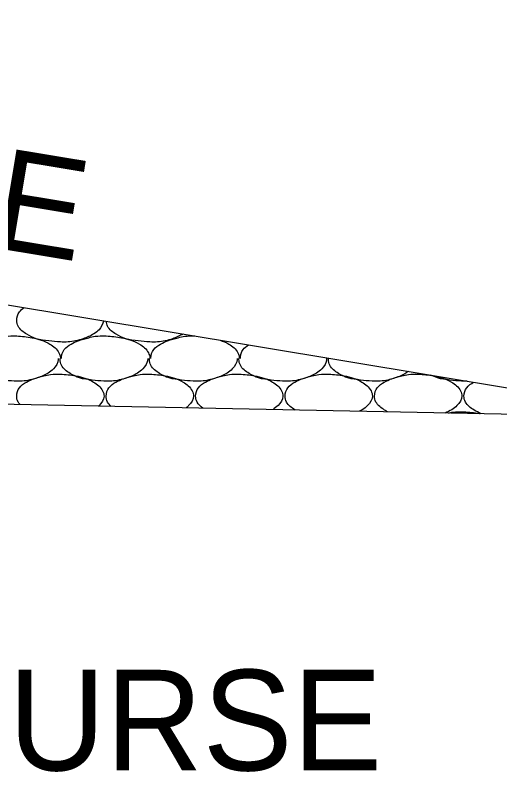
# Model space of a CAD drawing. Extents: x 1364961 to 1365294, y 367927 to 368034.
# Drawn here: x 1365073.623 to 1365076.398, y 367995.003 to 367999.334 of the extents above; entities that cross this region are included whole.
import ezdxf

# ---------------------------------------------------------------- set-up
doc = ezdxf.new("R2010")
doc.units = 0
doc.layers.add('Default', color=7, linetype='Continuous')

msp = doc.modelspace()

# ---------------------------------------------------------------- linework, layer by layer
at = {"layer": 'Default'}
for p, q in [((1365065.9662, 367998.9357), (1365084.7491, 367995.8256)), ((1365073.6262, 367997.4977), (1365073.6322, 367997.4977)), ((1365074.1382, 367997.4977), (1365074.1442, 367997.4977)), ((1365074.6502, 367997.4977), (1365074.6512, 367997.4977)), ((1365077.4832, 367997.0287), (1365056.9752, 367997.4387)), ((1365075.4182, 367997.3707), (1365075.4182, 367997.3697)), ((1365076.2112, 367997.2397), (1365076.1862, 367997.2397)), ((1365076.1862, 367997.0637), (1365076.1922, 367997.0637))]:
    msp.add_line(p, q, dxfattribs=at)
for points in [[(1365074.1312, 367997.5837), (1365074.1042, 367997.5337), (1365074.0742, 367997.5097), (1365074.0122, 367997.4817), (1365073.9262, 367997.4637), (1365073.8822, 367997.4637), (1365073.8162, 367997.4697), (1365073.7442, 367997.4817), (1365073.6902, 367997.5077), (1365073.6402, 367997.5537), (1365073.6322, 367997.5877), (1365073.6482, 367997.6357), (1365073.6742, 367997.6597)], [(1365074.5842, 367997.5087), (1365074.5242, 367997.4817), (1365074.4382, 367997.4637), (1365074.3942, 367997.4637), (1365074.3282, 367997.4697), (1365074.2562, 367997.4817), (1365074.2022, 367997.5077), (1365074.1522, 367997.5537), (1365074.1442, 367997.5817)], [(1365073.3762, 367997.3697), (1365073.3762, 367997.3717), (1365073.3922, 367997.4197), (1365073.4322, 367997.4517), (1365073.4722, 367997.4697), (1365073.5322, 367997.4877), (1365073.5702, 367997.4957), (1365073.6262, 367997.4977)], [(1365073.6322, 367997.4977), (1365073.7202, 367997.4877), (1365073.8222, 367997.4517), (1365073.8742, 367997.4017), (1365073.8822, 367997.3717), (1365073.8822, 367997.3697)], [(1365073.8882, 367997.3697), (1365073.8882, 367997.3717), (1365073.9042, 367997.4197), (1365073.9442, 367997.4517), (1365073.9842, 367997.4697), (1365074.0442, 367997.4877), (1365074.0822, 367997.4957), (1365074.1382, 367997.4977)], [(1365074.1442, 367997.4977), (1365074.2322, 367997.4877), (1365074.3342, 367997.4517), (1365074.3862, 367997.4017), (1365074.3942, 367997.3717), (1365074.3942, 367997.3697)], [(1365074.4002, 367997.3697), (1365074.4002, 367997.3717), (1365074.4162, 367997.4197), (1365074.4562, 367997.4517), (1365074.4962, 367997.4697), (1365074.5562, 367997.4877), (1365074.5942, 367997.4957), (1365074.6502, 367997.4977)], [(1365074.7962, 367997.4737), (1365074.8462, 367997.4517), (1365074.8982, 367997.4017), (1365074.9062, 367997.3717), (1365074.9062, 367997.3697)], [(1365074.9122, 367997.3697), (1365074.9122, 367997.3717), (1365074.9282, 367997.4197), (1365074.9592, 367997.4467)], [(1365073.6262, 367997.2397), (1365073.6182, 367997.2397), (1365073.5522, 367997.2457), (1365073.4802, 367997.2577), (1365073.4262, 367997.2837), (1365073.3762, 367997.3297), (1365073.3682, 367997.3637), (1365073.3682, 367997.3697)], [(1365073.8702, 367997.3697), (1365073.8702, 367997.3637), (1365073.8422, 367997.3097), (1365073.8122, 367997.2857), (1365073.7502, 367997.2577), (1365073.6642, 367997.2397), (1365073.6262, 367997.2397)], [(1365074.1382, 367997.2397), (1365074.1302, 367997.2397), (1365074.0642, 367997.2457), (1365073.9922, 367997.2577), (1365073.9382, 367997.2837), (1365073.8882, 367997.3297), (1365073.8802, 367997.3637), (1365073.8802, 367997.3697)], [(1365074.3822, 367997.3697), (1365074.3822, 367997.3637), (1365074.3542, 367997.3097), (1365074.3242, 367997.2857), (1365074.2622, 367997.2577), (1365074.1762, 367997.2397), (1365074.1382, 367997.2397)], [(1365074.6502, 367997.2397), (1365074.6422, 367997.2397), (1365074.5762, 367997.2457), (1365074.5042, 367997.2577), (1365074.4502, 367997.2837), (1365074.4002, 367997.3297), (1365074.3922, 367997.3637), (1365074.3922, 367997.3697)], [(1365074.8942, 367997.3697), (1365074.8942, 367997.3637), (1365074.8662, 367997.3097), (1365074.8362, 367997.2857), (1365074.7742, 367997.2577), (1365074.6882, 367997.2397), (1365074.6502, 367997.2397)], [(1365075.1622, 367997.2397), (1365075.1542, 367997.2397), (1365075.0882, 367997.2457), (1365075.0162, 367997.2577), (1365074.9622, 367997.2837), (1365074.9122, 367997.3297), (1365074.9042, 367997.3637), (1365074.9042, 367997.3697)], [(1365075.4062, 367997.3697), (1365075.4062, 367997.3637), (1365075.3782, 367997.3097), (1365075.3482, 367997.2857), (1365075.2862, 367997.2577), (1365075.2002, 367997.2397), (1365075.1622, 367997.2397)], [(1365075.6742, 367997.2397), (1365075.6662, 367997.2397), (1365075.6002, 367997.2457), (1365075.5282, 367997.2577), (1365075.4742, 367997.2837), (1365075.4242, 367997.3297), (1365075.4162, 367997.3637), (1365075.4162, 367997.3697)], [(1365073.6512, 367997.1057), (1365073.6402, 367997.1197), (1365073.6322, 367997.1537), (1365073.6482, 367997.2017), (1365073.6882, 367997.2337), (1365073.7282, 367997.2517), (1365073.7882, 367997.2697), (1365073.8262, 367997.2777), (1365073.8822, 367997.2797)], [(1365073.8822, 367997.2797), (1365073.9702, 367997.2697), (1365074.0722, 367997.2337), (1365074.1242, 367997.1837), (1365074.1322, 367997.1537), (1365074.1042, 367997.0997), (1365074.1012, 367997.0967)], [(1365074.1732, 367997.0947), (1365074.1522, 367997.1197), (1365074.1442, 367997.1537), (1365074.1602, 367997.2017), (1365074.2002, 367997.2337), (1365074.2402, 367997.2517), (1365074.3002, 367997.2697), (1365074.3382, 367997.2777), (1365074.3942, 367997.2797)], [(1365074.3942, 367997.2797), (1365074.4822, 367997.2697), (1365074.5842, 367997.2337), (1365074.6362, 367997.1837), (1365074.6442, 367997.1537), (1365074.6162, 367997.0997), (1365074.6022, 367997.0867)], [(1365074.6982, 367997.0847), (1365074.6642, 367997.1197), (1365074.6562, 367997.1537), (1365074.6722, 367997.2017), (1365074.7122, 367997.2337), (1365074.7522, 367997.2517), (1365074.8122, 367997.2697), (1365074.8502, 367997.2777), (1365074.9062, 367997.2797)], [(1365074.9062, 367997.2797), (1365074.9942, 367997.2697), (1365075.0962, 367997.2337), (1365075.1482, 367997.1837), (1365075.1562, 367997.1537), (1365075.1282, 367997.0997), (1365075.0992, 367997.0767)], [(1365075.2262, 367997.0737), (1365075.1762, 367997.1197), (1365075.1682, 367997.1537), (1365075.1842, 367997.2017), (1365075.2242, 367997.2337), (1365075.2642, 367997.2517), (1365075.3242, 367997.2697), (1365075.3622, 367997.2777), (1365075.4182, 367997.2797)], [(1365075.4182, 367997.2797), (1365075.5062, 367997.2697), (1365075.6082, 367997.2337), (1365075.6602, 367997.1837), (1365075.6682, 367997.1537), (1365075.6402, 367997.0997), (1365075.6102, 367997.0757), (1365075.5932, 367997.0667)], [(1365075.8742, 367997.2947), (1365075.8602, 367997.2857), (1365075.7982, 367997.2577), (1365075.7122, 367997.2397), (1365075.6742, 367997.2397)], [(1365075.7552, 367997.0637), (1365075.7382, 367997.0737), (1365075.6882, 367997.1197), (1365075.6802, 367997.1537), (1365075.6962, 367997.2017), (1365075.7362, 367997.2337), (1365075.7762, 367997.2517), (1365075.8362, 367997.2697), (1365075.8742, 367997.2777), (1365075.9302, 367997.2797)], [(1365075.9302, 367997.2797), (1365076.0182, 367997.2697), (1365076.1202, 367997.2337), (1365076.1722, 367997.1837), (1365076.1802, 367997.1537), (1365076.1522, 367997.0997), (1365076.1222, 367997.0757), (1365076.0842, 367997.0567)], [(1365076.1862, 367997.2397), (1365076.1782, 367997.2397), (1365076.1122, 367997.2457), (1365076.0402, 367997.2577), (1365076.0022, 367997.2737)], [(1365076.2892, 367997.0527), (1365076.2502, 367997.0737), (1365076.2002, 367997.1197), (1365076.1922, 367997.1537), (1365076.2082, 367997.2017), (1365076.2472, 367997.2337)], [(1365076.1032, 367997.0567), (1365076.1302, 367997.0617), (1365076.1862, 367997.0637)], [(1365076.1922, 367997.0637), (1365076.2802, 367997.0537), (1365076.2852, 367997.0527)]]:
    msp.add_spline(points, degree=3, dxfattribs=at)

# ---------------------------------------------------------------- texts
msp.add_text('EXIST. SLOPE', height=0.576, rotation=350.5982, dxfattribs=at).set_placement((1365068.8292, 367998.7764))
msp.add_text('AGGREGATE BASE COURSE', height=0.576, dxfattribs=at).set_placement((1365065.0671, 367995.0107))

doc.saveas('drawing.dxf')
